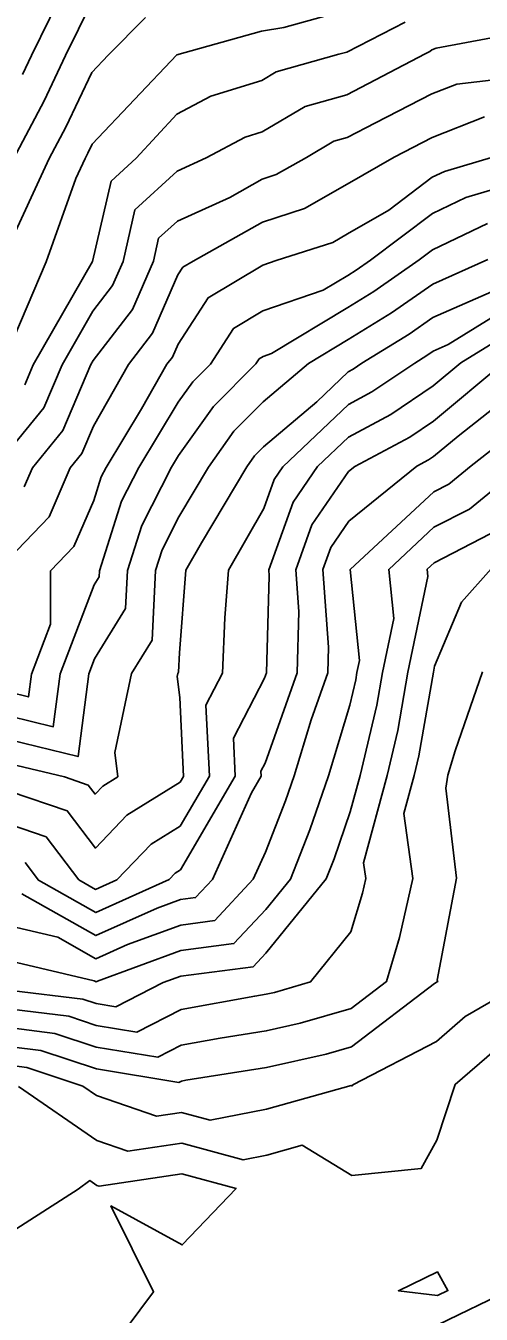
# Model space of a CAD drawing. Extents: x 42655 to 43811, y -141820 to -141156.
# Drawn here: x 42926.9 to 42954.1, y -141619.1 to -141542.1 of the extents above; entities that cross this region are included whole.
import ezdxf

# ---------------------------------------------------------------- set-up
doc = ezdxf.new("R2010")
doc.units = 0
doc.layers.add('ZE_HICN', color=7, linetype='Continuous')
doc.layers.add('ZE_LWCN', color=7, linetype='Continuous')

msp = doc.modelspace()

# ---------------------------------------------------------------- linework, layer by layer
at = {"layer": 'ZE_HICN'}
for points in [[(42930.797, -141540.678), (42929.253, -141543.829), (42927.969, -141546.539), (42926.138, -141550.006)], [(42956.259, -141545.125), (42952.674, -141545.536), (42951.176, -141546.129), (42947.792, -141547.85), (42946.1, -141548.736), (42945.31, -141548.959), (42943.667, -141549.924), (42941.862, -141550.949), (42941.023, -141551.22), (42939.071, -141552.316), (42935.947, -141553.729), (42934.821, -141554.759), (42934.504, -141556.13), (42933.255, -141559.008), (42930.897, -141562.072), (42930.761, -141562.31), (42929.081, -141566.257), (42927.264, -141568.489), (42926.776, -141569.62)], [(42925.922, -141586.172), (42929.184, -141586.968), (42930.61, -141587.453), (42931.019, -141587.992), (42931.476, -141587.514), (42932.382, -141586.953), (42932.204, -141585.504), (42933.197, -141580.786), (42934.426, -141578.796), (42934.634, -141574.617), (42935.026, -141573.388), (42936.029, -141571.415), (42937.803, -141568.439), (42939.328, -141566.294), (42941.085, -141564.532), (42943.78, -141562.249), (42946.156, -141560.817), (42948.756, -141559.221), (42951.229, -141557.497), (42954.523, -141556.036)], [(42956.347, -141563.767), (42952.749, -141566.58), (42951.277, -141567.807), (42950.975, -141568.011), (42950.277, -141568.381), (42946.207, -141571.675), (42945.125, -141573.248), (42944.649, -141574.57), (42944.988, -141579.212), (42944.945, -141580.731), (42943.947, -141583.541), (42942.934, -141586.903), (42942.422, -141588.39), (42941.211, -141591.467), (42940.485, -141593.078), (42938.178, -141595.553), (42936.143, -141595.82), (42932.949, -141596.989), (42931.065, -141597.833), (42928.795, -141596.553), (42925.967, -141595.891)], [(42954.198, -141580.688), (42952.566, -141585.397), (42952.126, -141586.861), (42952.017, -141587.644), (42952.655, -141593.021), (42951.487, -141599.112), (42951.53, -141599.189), (42951.458, -141599.23), (42951.424, -141599.26), (42951.324, -141599.312), (42946.354, -141603.107), (42944.839, -141603.545), (42941.272, -141604.347), (42936.456, -141605.096), (42936.187, -141605.145), (42936.025, -141605.227), (42931.095, -141604.42), (42927.774, -141603.317), (42926.001, -141603.098)]]:
    msp.add_lwpolyline(points, dxfattribs=at)
at = {"layer": 'ZE_LWCN'}
for points in [[(42929.404, -141539.346), (42927.201, -141543.838), (42926.664, -141544.973)], [(42946.064, -141541.12), (42942.313, -141542.154), (42940.982, -141542.38), (42935.9, -141543.798), (42930.837, -141549.128), (42930.58, -141549.671), (42930.413, -141549.986), (42929.859, -141551.185), (42928.089, -141556.159), (42925.807, -141561.498)], [(42934.026, -141541.549), (42931.797, -141543.817), (42930.817, -141544.849), (42929.275, -141548.105), (42928.275, -141549.996), (42925.778, -141555.394)], [(42949.581, -141541.827), (42946.076, -141543.625), (42945.614, -141543.752), (42941.853, -141544.811), (42940.996, -141545.314), (42937.947, -141546.253), (42935.917, -141547.339), (42933.484, -141549.972), (42931.978, -141551.348), (42930.87, -141556.146), (42927.311, -141562.326), (42926.802, -141563.522)], [(42956.247, -141542.491), (42951.44, -141543.39), (42951.164, -141543.499), (42951.047, -141543.586), (42950.769, -141543.728), (42946.088, -141546.179), (42943.581, -141546.885), (42941.01, -141548.396), (42939.994, -141548.709), (42937.67, -141549.952), (42935.933, -141550.738), (42933.399, -141553.053), (42932.687, -141556.138), (42932.063, -141557.577), (42930.884, -141559.109), (42929.036, -141562.318), (42927.942, -141564.889), (42925.834, -141567.477)], [(42954.314, -141547.504), (42951.188, -141548.74), (42948.909, -141549.899), (42946.113, -141551.52), (42943.55, -141552.975), (42941.035, -141553.788), (42936.883, -141556.118), (42936.262, -141556.488), (42935.962, -141556.95), (42934.448, -141560.439), (42933.017, -141562.299), (42930.916, -141565.991), (42930.221, -141567.624), (42929.525, -141568.478), (42928.264, -141571.404), (42925.864, -141573.896)], [(42954.943, -141549.871), (42951.919, -141550.759), (42951.199, -141551.104), (42948.594, -141553.067), (42946.127, -141554.497), (42945.239, -141555.001), (42941.854, -141556.095), (42941.047, -141556.372), (42937.785, -141558.315), (42935.981, -141561.086), (42935.641, -141561.87), (42935.319, -141562.288), (42933.797, -141564.963), (42931.671, -141568.468), (42931.388, -141569.024), (42930.937, -141570.439), (42929.751, -141573.189), (42928.348, -141574.646), (42928.346, -141577.826), (42927.203, -141580.814), (42927.027, -141582.177), (42925.902, -141581.902)], [(42925.909, -141583.325), (42928.515, -141583.961), (42928.922, -141580.806), (42930.96, -141575.476), (42931.257, -141574.995), (42931.275, -141574.633), (42932.601, -141570.479), (42933.628, -141568.459), (42935.997, -141564.552), (42936.862, -141563.336), (42937.919, -141562.276), (42939.308, -141560.142), (42941.06, -141559.098), (42944.675, -141557.859), (42946.138, -141556.977), (42946.633, -141556.674), (42947.501, -141556.069), (42951.209, -141553.274), (42953.214, -141552.313), (42956.289, -141551.41)], [(42925.915, -141584.749), (42930.002, -141585.746), (42930.641, -141580.798), (42930.981, -141579.91), (42932.841, -141576.896), (42932.954, -141574.625), (42933.813, -141571.934), (42935.585, -141568.45), (42936.012, -141567.745), (42938.095, -141564.815), (42940.639, -141562.264), (42940.831, -141561.969), (42941.073, -141561.825), (42941.571, -141561.654), (42946.147, -141558.897), (42947.695, -141557.947), (42950.408, -141556.055), (42951.219, -141555.444), (42954.51, -141553.867)], [(42925.93, -141587.832), (42929.348, -141588.996), (42931.034, -141591.218), (42932.922, -141589.248), (42936.104, -141587.276), (42936.304, -141586.934), (42936.08, -141582.223), (42935.924, -141580.955), (42935.962, -141580.773), (42936.01, -141580.697), (42936.067, -141579.54), (42936.453, -141574.608), (42937.393, -141572.961), (42940.095, -141568.429), (42940.561, -141567.773), (42941.098, -141567.235), (42944.284, -141564.535), (42946.165, -141562.745), (42946.457, -141562.59), (42946.985, -141562.234), (42949.818, -141560.495), (42951.238, -141559.504), (42954.736, -141557.953)], [(42925.939, -141589.807), (42928.087, -141590.538), (42930.049, -141593.126), (42931.045, -141593.688), (42932.322, -141593.116), (42934.367, -141590.982), (42936.116, -141589.899), (42937.855, -141586.927), (42937.653, -141582.668), (42938.644, -141580.761), (42938.787, -141577.455), (42939.01, -141574.596), (42941.115, -141570.907), (42941.736, -141569.183), (42942.262, -141568.419), (42946.174, -141564.695), (42947.586, -141563.945), (42950.145, -141562.219), (42950.88, -141561.768), (42951.248, -141561.511), (42952.155, -141561.109), (42956.322, -141558.539)], [(42926.825, -141592.081), (42927.626, -141593.138), (42931.052, -141595.07), (42935.444, -141593.101), (42935.813, -141592.716), (42936.128, -141592.521), (42939.406, -141586.92), (42939.298, -141584.642), (42941.163, -141581.055), (42941.271, -141580.749), (42941.434, -141574.949), (42941.408, -141574.585), (42942.866, -141570.538), (42944.33, -141568.409), (42946.184, -141566.645), (42948.716, -141565.3), (42951.258, -141563.586), (42952.913, -141562.206), (42956.329, -141560.1)], [(42955.47, -141562.194), (42951.267, -141565.696), (42949.845, -141566.655), (42946.563, -141568.398), (42946.193, -141568.698), (42943.995, -141571.893), (42943.028, -141574.578), (42943.211, -141577.08), (42943.108, -141580.74), (42941.187, -141586.148), (42940.943, -141586.616), (42940.957, -141586.913), (42940.374, -141587.909), (42938.039, -141593.089), (42937.028, -141594.174), (42936.136, -141594.291), (42934.736, -141594.803), (42931.058, -141596.452), (42926.627, -141593.952)], [(42956.358, -141566.155), (42953.531, -141568.366), (42952.184, -141569.461), (42951.287, -141569.922), (42946.29, -141574.562), (42946.843, -141579.999), (42946.691, -141580.723), (42946.615, -141581.164), (42946.259, -141582.668), (42944.986, -141586.894), (42943.872, -141590.129), (42942.715, -141593.067), (42941.227, -141594.894), (42939.327, -141596.933), (42936.151, -141597.349), (42931.161, -141599.175), (42931.071, -141599.215), (42930.963, -141599.154), (42925.977, -141597.988)], [(42956.369, -141568.551), (42953.423, -141570.948), (42951.297, -141572.04), (42948.592, -141574.552), (42948.892, -141577.494), (42948.215, -141580.716), (42947.875, -141582.676), (42946.878, -141586.885), (42946.288, -141589.059), (42945.321, -141591.868), (42944.853, -141593.057), (42941.24, -141597.495), (42940.477, -141598.312), (42936.158, -141598.878), (42935.099, -141599.265), (42932.263, -141600.714), (42931.077, -141600.519), (42930.278, -141600.254), (42925.985, -141599.724)], [(42954.662, -141572.434), (42951.307, -141574.158), (42950.894, -141574.541), (42950.94, -141574.99), (42949.738, -141580.709), (42949.136, -141584.188), (42948.498, -141586.877), (42947.082, -141592.103), (42947.212, -141593.046), (42947.019, -141593.904), (42946.322, -141596.231), (42943.913, -141599.224), (42941.756, -141599.847), (42941.251, -141599.96), (42940.569, -141600.067), (42936.167, -141600.865), (42933.517, -141602.218), (42931.083, -141601.819), (42929.443, -141601.275), (42925.99, -141600.849)], [(42954.729, -141574.523), (42952.948, -141576.505), (42951.336, -141580.347), (42951.261, -141580.702), (42950.396, -141585.7), (42950.119, -141586.87), (42949.502, -141589.143), (42950.038, -141593.033), (42949.244, -141596.573), (42948.456, -141599.203), (42946.343, -141600.817), (42943.298, -141601.696), (42941.261, -141602.153), (42938.512, -141602.581), (42936.177, -141603.005), (42934.771, -141603.723), (42931.089, -141603.12), (42928.608, -141602.296), (42925.996, -141601.973)], [(42956.513, -141599.348), (42953.175, -141601.29), (42951.441, -141602.781), (42946.433, -141605.375), (42946.406, -141605.425), (42946.365, -141605.429), (42946.335, -141605.411), (42941.283, -141606.83), (42937.907, -141607.485), (42936.196, -141607.019), (42934.696, -141607.247), (42931.103, -141606.012), (42930.291, -141605.451), (42926.939, -141604.337), (42926.006, -141604.222)], [(42954.893, -141603.35), (42952.57, -141605.346), (42951.468, -141608.679), (42950.533, -141610.376), (42946.39, -141610.788), (42943.411, -141608.987), (42941.296, -141609.581), (42939.883, -141609.855), (42936.204, -141608.853), (42932.981, -141609.345), (42931.115, -141608.703), (42926.436, -141605.469)], [(42931.179, -141622.213), (42934.522, -141617.756), (42931.964, -141612.612), (42936.233, -141614.941), (42939.455, -141611.57), (42936.213, -141610.687), (42931.266, -141611.442), (42931.128, -141611.394), (42930.707, -141611.103), (42929.998, -141611.615), (42926.052, -141614.134)], [(42951.512, -141617.974), (42952.137, -141617.674), (42951.505, -141616.562), (42949.173, -141617.688), (42951.512, -141617.974)], [(42951.52, -141619.719), (42955.824, -141617.657)]]:
    msp.add_lwpolyline(points, dxfattribs=at)

doc.saveas('drawing.dxf')
